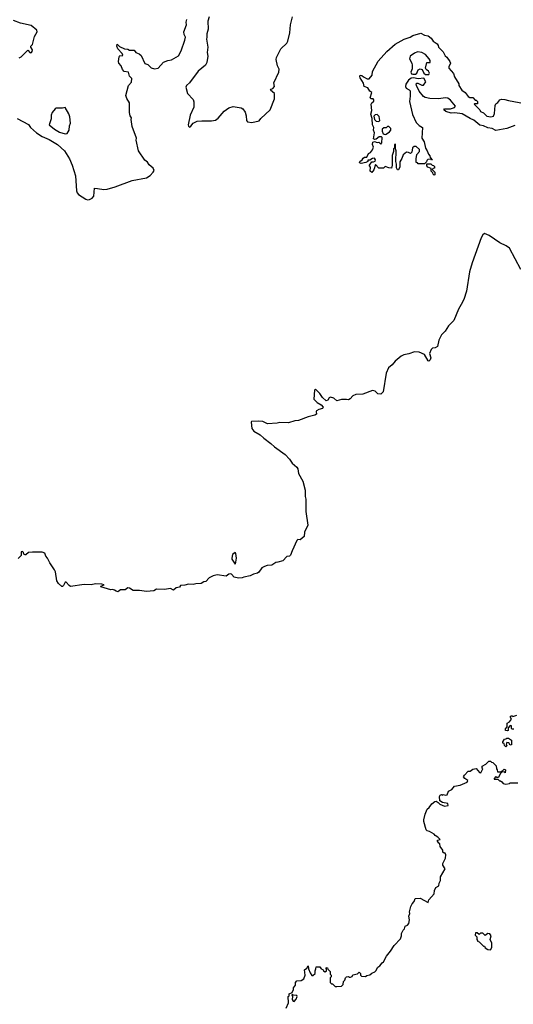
# Model space of a CAD drawing. Extents: x 1933546 to 2138868, y 524910 to 667279.
# Tile 385 of 466: x 2070205 to 2075729, y 566719 to 577742. Entities that reach past the tile are written whole.
import ezdxf

# ---------------------------------------------------------------- set-up
doc = ezdxf.new("R2010")
doc.units = 0

msp = doc.modelspace()

# ---------------------------------------------------------------- linework, layer by layer
at = {"layer": '0CON10XD'}
for points in [[(2070177, 576635), (2070305, 576569), (2070325, 576535), (2070395, 576475), (2070456, 576435), (2070535, 576401), (2070627, 576345), (2070705, 576276), (2070761, 576185), (2070792, 576115), (2070829, 575995), (2070841, 575825), (2070848, 575805), (2070864, 575785), (2070945, 575732), (2070965, 575726), (2070985, 575729), (2071016, 575744), (2071036, 575765), (2071044, 575855), (2071075, 575852), (2071145, 575842), (2071185, 575846), (2071275, 575873), (2071465, 575943), (2071625, 575972), (2071665, 575998), (2071700, 576035), (2071710, 576055), (2071699, 576079), (2071655, 576118), (2071636, 576146), (2071605, 576168), (2071534, 576275), (2071510, 576395), (2071512, 576415), (2071463, 576545), (2071452, 576625), (2071458, 576645), (2071442, 576665), (2071434, 576704), (2071433, 576813), (2071405, 576860), (2071393, 576895), (2071422, 577005), (2071456, 577044), (2071462, 577085), (2071435, 577112), (2071421, 577155), (2071375, 577164), (2071356, 577186), (2071340, 577225), (2071316, 577255), (2071311, 577275), (2071318, 577325), (2071325, 577340), (2071352, 577338), (2071360, 577345), (2071352, 577365), (2071303, 577415), (2071292, 577445), (2071295, 577470), (2071323, 577443), (2071378, 577418), (2071415, 577412), (2071435, 577400), (2071485, 577400), (2071504, 577374), (2071542, 577362), (2071565, 577343), (2071605, 577253), (2071641, 577241), (2071675, 577204), (2071715, 577193), (2071755, 577198), (2071815, 577268), (2071864, 577286), (2071905, 577293), (2071983, 577337), (2072014, 577395), (2072055, 577515), (2072061, 577545), (2072045, 577575), (2072041, 577605), (2072073, 577685), (2072068, 577715), (2072074, 577745)], [(2072324, 577774), (2072312, 577725), (2072313, 577635), (2072299, 577585), (2072300, 577545), (2072294, 577525), (2072310, 577435), (2072304, 577375), (2072312, 577335), (2072300, 577265), (2072285, 577233), (2072203, 577165), (2072107, 577035), (2072073, 577005), (2072064, 576986), (2072084, 576915), (2072145, 576849), (2072153, 576823), (2072154, 576765), (2072114, 576675), (2072092, 576565), (2072095, 576551), (2072105, 576541), (2072119, 576551), (2072145, 576585), (2072190, 576605), (2072245, 576612), (2072351, 576609), (2072395, 576618), (2072425, 576639), (2072495, 576720), (2072545, 576756), (2072595, 576770), (2072685, 576755), (2072702, 576745), (2072727, 576707), (2072740, 576665), (2072743, 576613), (2072755, 576599), (2072803, 576593), (2072885, 576609), (2072903, 576635), (2073008, 576735), (2073057, 576855), (2073058, 576915), (2073012, 576955), (2073020, 576965), (2073038, 576972), (2073057, 576993), (2073048, 577035), (2073106, 577154), (2073108, 577188), (2073090, 577225), (2073076, 577295), (2073079, 577321), (2073126, 577415), (2073195, 577479), (2073207, 577503), (2073227, 577595), (2073237, 577685), (2073259, 577775)], [(2070200, 577315), (2070220, 577325), (2070295, 577400), (2070322, 577372), (2070337, 577375), (2070346, 577385), (2070349, 577405), (2070330, 577435), (2070330, 577445), (2070348, 577465), (2070372, 577555), (2070402, 577605), (2070396, 577626), (2070335, 577677), (2070215, 577703), (2070135, 577733)], [(2075745, 576557), (2075656, 576524), (2075535, 576503), (2075494, 576524), (2075443, 576533), (2075396, 576556), (2075355, 576563), (2075289, 576619), (2075246, 576635), (2075158, 576688), (2075075, 576700), (2075035, 576696), (2074972, 576715), (2074950, 576735), (2074960, 576745), (2075025, 576743), (2075071, 576759), (2075083, 576775), (2075025, 576842), (2074995, 576863), (2074965, 576869), (2074895, 576856), (2074795, 576860), (2074743, 576873), (2074724, 576884), (2074675, 576943), (2074647, 577005), (2074643, 577025), (2074648, 577032), (2074662, 577032), (2074705, 577008), (2074725, 577010), (2074750, 577045), (2074728, 577088), (2074665, 577080), (2074611, 577091), (2074585, 577088), (2074556, 577064), (2074528, 577022), (2074521, 576995), (2074531, 576975), (2074565, 576958), (2074574, 576945), (2074574, 576885), (2074566, 576825), (2074601, 576681), (2074640, 576590), (2074677, 576557), (2074713, 576535), (2074707, 576417), (2074733, 576375), (2074746, 576306), (2074766, 576275), (2074778, 576238), (2074795, 576220), (2074798, 576198), (2074820, 576175), (2074815, 576170), (2074810, 576180), (2074772, 576178), (2074760, 576165), (2074758, 576152), (2074735, 576130), (2074665, 576130), (2074655, 576140), (2074642, 576142), (2074640, 576185), (2074650, 576235), (2074680, 576265), (2074678, 576288), (2074642, 576322), (2074618, 576322), (2074602, 576308), (2074592, 576258), (2074577, 576243), (2074557, 576257), (2074535, 576258), (2074495, 576230), (2074482, 576188), (2074458, 576152), (2074460, 576095), (2074445, 576060), (2074432, 576062), (2074420, 576085), (2074422, 576125), (2074413, 576155), (2074417, 576275), (2074410, 576295), (2074410, 576345), (2074405, 576350), (2074400, 576345), (2074400, 576305), (2074390, 576295), (2074388, 576265), (2074373, 576223), (2074372, 576115), (2074365, 576082), (2074335, 576083), (2074295, 576098), (2074275, 576082), (2074225, 576080), (2074185, 576120), (2074167, 576063), (2074145, 576032), (2074128, 576048), (2074132, 576092), (2074120, 576105), (2074120, 576115), (2074145, 576152), (2074165, 576150), (2074183, 576157), (2074187, 576175), (2074175, 576192), (2074155, 576190), (2074125, 576170), (2074102, 576168), (2074100, 576155), (2074077, 576143), (2074025, 576134), (2074015, 576138), (2074008, 576145), (2074012, 576155), (2074037, 576173), (2074047, 576193), (2074065, 576202), (2074088, 576202), (2074107, 576243), (2074130, 576255), (2074154, 576286), (2074163, 576315), (2074154, 576345), (2074158, 576372), (2074175, 576378), (2074205, 576368), (2074225, 576370), (2074245, 576350), (2074258, 576365), (2074260, 576425), (2074255, 576430), (2074228, 576432), (2074196, 576404), (2074175, 576400), (2074165, 576410), (2074174, 576475), (2074164, 576505), (2074168, 576535), (2074154, 576565), (2074150, 576635), (2074136, 576684), (2074144, 576726), (2074138, 576795), (2074145, 576813), (2074168, 576832), (2074167, 576847), (2074160, 576855), (2074140, 576855), (2074127, 576867), (2074146, 576926), (2074124, 576944), (2074100, 576980), (2074059, 576995), (2074052, 577032), (2074015, 577090), (2074010, 577105), (2074015, 577120), (2074035, 577118), (2074051, 577101), (2074095, 577082), (2074115, 577082), (2074148, 577122), (2074155, 577163), (2074215, 577280), (2074315, 577388), (2074405, 577467), (2074509, 577525), (2074575, 577547), (2074605, 577567), (2074695, 577592), (2074735, 577571), (2074775, 577562), (2074808, 577535), (2074832, 577502), (2074875, 577473), (2074888, 577455), (2074891, 577435), (2074945, 577383), (2074967, 577337), (2074985, 577324), (2075018, 577275), (2075026, 577255), (2075008, 577215), (2075008, 577198), (2075059, 577139), (2075072, 577102), (2075118, 577025), (2075120, 577005), (2075154, 576954), (2075189, 576929), (2075225, 576882), (2075243, 576873), (2075275, 576870), (2075302, 576842), (2075315, 576840), (2075330, 576825), (2075328, 576802), (2075295, 576800), (2075290, 576795), (2075353, 576733), (2075363, 576715), (2075395, 576698), (2075433, 576663), (2075476, 576654), (2075507, 576663), (2075519, 576691), (2075525, 576782), (2075535, 576800), (2075556, 576814), (2075578, 576845), (2075595, 576853), (2075635, 576850), (2075675, 576838), (2075855, 576804)], [(2074785, 577128), (2074792, 577145), (2074778, 577168), (2074754, 577184), (2074748, 577198), (2074762, 577265), (2074798, 577262), (2074798, 577285), (2074788, 577305), (2074745, 577354), (2074705, 577374), (2074655, 577381), (2074622, 577368), (2074575, 577335), (2074567, 577305), (2074594, 577255), (2074598, 577235), (2074596, 577194), (2074584, 577155), (2074588, 577138), (2074605, 577131), (2074635, 577133), (2074650, 577145), (2074665, 577182), (2074685, 577193), (2074708, 577185), (2074728, 577145), (2074745, 577128), (2074785, 577128)], [(2070714, 576466), (2070735, 576470), (2070758, 576505), (2070762, 576555), (2070772, 576585), (2070768, 576655), (2070757, 576687), (2070715, 576760), (2070685, 576752), (2070615, 576752), (2070604, 576746), (2070568, 576702), (2070558, 576672), (2070557, 576633), (2070534, 576565), (2070594, 576515), (2070651, 576485), (2070714, 576466)], [(2074225, 576602), (2074237, 576615), (2074228, 576658), (2074205, 576681), (2074182, 576678), (2074167, 576663), (2074177, 576625), (2074196, 576606), (2074225, 576602)], [(2074295, 576457), (2074305, 576462), (2074345, 576488), (2074358, 576505), (2074358, 576525), (2074335, 576547), (2074320, 576545), (2074305, 576533), (2074280, 576530), (2074262, 576515), (2074262, 576495), (2074274, 576464), (2074295, 576457)], [(2074845, 576000), (2074832, 576012), (2074828, 576028), (2074810, 576045), (2074808, 576078), (2074772, 576092), (2074760, 576105), (2074762, 576128), (2074805, 576130), (2074822, 576112), (2074835, 576110), (2074848, 576098), (2074848, 576082), (2074832, 576078), (2074820, 576065), (2074850, 576035), (2074850, 576005), (2074845, 576000)], [(2075812, 574945), (2075685, 575185), (2075650, 575210), (2075579, 575245), (2075457, 575327), (2075405, 575347), (2075388, 575335), (2075368, 575302), (2075268, 575022), (2075239, 574921), (2075205, 574704), (2075175, 574611), (2075147, 574553)], [(2075147, 574553), (2075115, 574501), (2075062, 574375), (2075003, 574315), (2074966, 574254), (2074926, 574215), (2074895, 574155), (2074879, 574085), (2074855, 574069), (2074823, 574065), (2074809, 574051), (2074792, 574005), (2074806, 573955), (2074799, 573935), (2074785, 573921), (2074775, 573923), (2074736, 573995), (2074675, 574021), (2074625, 574023), (2074559, 574001), (2074505, 573991), (2074475, 573976), (2074405, 573918), (2074372, 573878), (2074331, 573845), (2074306, 573785), (2074271, 573575), (2074245, 573550), (2074212, 573552), (2074182, 573582), (2074155, 573591), (2074045, 573551), (2073965, 573546), (2073935, 573531), (2073905, 573497), (2073885, 573486), (2073861, 573491), (2073805, 573489), (2073755, 573476), (2073722, 573505), (2073685, 573518), (2073670, 573510), (2073655, 573481), (2073635, 573476), (2073592, 573512), (2073565, 573556), (2073515, 573607), (2073504, 573595), (2073497, 573495), (2073535, 573455), (2073579, 573429), (2073601, 573405), (2073595, 573391), (2073551, 573379), (2073528, 573365), (2073523, 573355), (2073528, 573325), (2073508, 573315), (2073432, 573298), (2073325, 573254), (2073285, 573252), (2073215, 573230), (2073115, 573231), (2073085, 573224), (2072977, 573217), (2072925, 573244), (2072882, 573248), (2072800, 573245), (2072794, 573235), (2072802, 573165), (2072826, 573136), (2072896, 573096), (2072936, 573056), (2073015, 572999), (2073055, 572960), (2073177, 572875), (2073225, 572823), (2073255, 572777), (2073305, 572733), (2073316, 572715), (2073325, 572660), (2073372, 572575), (2073400, 572475), (2073400, 572405), (2073409, 572375), (2073406, 572235), (2073430, 572085), (2073392, 572005), (2073390, 571955), (2073345, 571920), (2073318, 571922), (2073307, 571913), (2073254, 571796), (2073235, 571748), (2073225, 571738), (2073195, 571732), (2073150, 571685), (2073095, 571668), (2073073, 571667), (2073026, 571634), (2072975, 571630), (2072945, 571620), (2072916, 571604), (2072882, 571558), (2072865, 571547), (2072820, 571535), (2072785, 571517), (2072715, 571503), (2072695, 571494), (2072655, 571490), (2072605, 571502), (2072574, 571534), (2072560, 571540), (2072545, 571536), (2072515, 571514), (2072415, 571526), (2072372, 571515), (2072326, 571494), (2072288, 571452), (2072265, 571448), (2072235, 571430), (2072175, 571426), (2072145, 571418), (2072095, 571423), (2072055, 571410), (2072005, 571408), (2071995, 571390), (2071955, 571381), (2071925, 571356), (2071894, 571374), (2071825, 571362), (2071735, 571367), (2071705, 571350), (2071625, 571340), (2071545, 571352), (2071475, 571352), (2071435, 571377), (2071415, 571380), (2071385, 571360), (2071335, 571358), (2071305, 571338), (2071283, 571343), (2071266, 571356), (2071245, 571362), (2071225, 571360), (2071115, 571392), (2071110, 571395), (2071115, 571400), (2071150, 571415), (2071125, 571422), (2071055, 571425), (2071004, 571416), (2070925, 571418), (2070775, 571398), (2070758, 571408), (2070725, 571444), (2070716, 571444), (2070694, 571406), (2070685, 571396), (2070675, 571398), (2070641, 571431), (2070621, 571461), (2070605, 571560), (2070595, 571584), (2070542, 571662), (2070518, 571715), (2070498, 571735), (2070485, 571768), (2070455, 571780), (2070349, 571781), (2070304, 571776), (2070275, 571750), (2070265, 571750), (2070250, 571760), (2070247, 571777), (2070235, 571790), (2070223, 571785), (2070220, 571745), (2070189, 571711)], [(2072615, 571648), (2072625, 571668), (2072632, 571715), (2072625, 571765), (2072615, 571777), (2072588, 571755), (2072578, 571715), (2072581, 571701), (2072615, 571648)], [(2075735, 569800), (2075715, 569800), (2075708, 569808), (2075710, 569835), (2075695, 569840), (2075670, 569815), (2075670, 569785), (2075665, 569780), (2075640, 569785), (2075640, 569805), (2075660, 569825), (2075660, 569865), (2075685, 569880), (2075707, 569913), (2075692, 569938), (2075705, 569950), (2075715, 569950), (2075725, 569940), (2075770, 569955)], [(2075645, 569602), (2075630, 569615), (2075628, 569638), (2075613, 569643), (2075612, 569658), (2075632, 569688), (2075645, 569690), (2075655, 569700), (2075675, 569700), (2075710, 569675), (2075710, 569625), (2075695, 569620), (2075678, 569648), (2075655, 569650), (2075650, 569625), (2075660, 569615), (2075645, 569602)], [(2073290, 566935), (2073290, 566965), (2073305, 566980), (2073355, 566987), (2073383, 567005), (2073400, 567045), (2073392, 567105), (2073418, 567125), (2073435, 567150), (2073438, 567118), (2073455, 567070), (2073475, 567040), (2073485, 567040), (2073510, 567065), (2073510, 567095), (2073520, 567115), (2073522, 567138), (2073565, 567140), (2073580, 567115), (2073598, 567108), (2073605, 567092), (2073625, 567082), (2073640, 567095), (2073640, 567115), (2073630, 567125), (2073635, 567130), (2073648, 567128), (2073652, 567112), (2073680, 567085), (2073680, 567055), (2073690, 567045), (2073690, 567025), (2073680, 567015), (2073680, 566965), (2073695, 566950), (2073705, 566950), (2073735, 566920), (2073755, 566918), (2073805, 566922), (2073825, 566940), (2073830, 566975), (2073842, 566988), (2073850, 567015), (2073863, 567027), (2073885, 567030), (2073893, 567023), (2073907, 567023), (2073925, 567030), (2073935, 567050), (2073985, 567060), (2074005, 567078), (2074020, 567065), (2074020, 567045), (2074030, 567035), (2074075, 567032), (2074088, 567042), (2074122, 567048), (2074144, 567066), (2074178, 567082), (2074192, 567095), (2074212, 567135), (2074235, 567148), (2074262, 567185), (2074276, 567194), (2074311, 567259), (2074356, 567314), (2074394, 567376), (2074465, 567452), (2074478, 567485), (2074478, 567512), (2074495, 567550), (2074510, 567565), (2074520, 567595), (2074546, 567604), (2074558, 567625), (2074567, 567665), (2074559, 567705), (2074570, 567735), (2074567, 567755), (2074581, 567815), (2074597, 567845), (2074619, 567871), (2074630, 567905), (2074685, 567906), (2074775, 567860), (2074782, 567888), (2074843, 567955), (2074847, 567995), (2074862, 568025), (2074897, 568045), (2074898, 568075), (2074913, 568105), (2074914, 568145), (2074967, 568235), (2074942, 568275), (2074942, 568295), (2074969, 568355), (2074973, 568393), (2074965, 568410), (2074955, 568410), (2074942, 568422), (2074940, 568445), (2074912, 568485), (2074907, 568517), (2074894, 568524), (2074880, 568545), (2074882, 568558), (2074910, 568565), (2074885, 568592), (2074855, 568608), (2074842, 568625), (2074790, 568655), (2074765, 568662), (2074755, 568672), (2074727, 568765), (2074726, 568785), (2074743, 568847), (2074766, 568904), (2074789, 568921), (2074818, 568965), (2074852, 568988), (2074865, 568992), (2074889, 568979), (2074905, 568958), (2074958, 568938), (2075000, 568945), (2074997, 568967), (2074935, 568978), (2074907, 568997), (2074904, 569045), (2074911, 569059), (2074925, 569068), (2074935, 569062), (2074945, 569068), (2074975, 569060), (2074987, 569063), (2075004, 569106), (2075042, 569125), (2075069, 569161), (2075135, 569173), (2075213, 569207), (2075220, 569225), (2075185, 569248), (2075172, 569265), (2075184, 569286), (2075222, 569328), (2075245, 569330), (2075275, 569352), (2075315, 569360), (2075350, 569315), (2075365, 569312), (2075388, 569355), (2075380, 569365), (2075380, 569385), (2075423, 569407), (2075455, 569440), (2075475, 569440), (2075485, 569430), (2075498, 569428), (2075538, 569388), (2075540, 569355), (2075550, 569345), (2075552, 569322), (2075585, 569320), (2075595, 569330), (2075608, 569332), (2075625, 569350), (2075640, 569345), (2075638, 569312), (2075625, 569320), (2075602, 569318), (2075582, 569298), (2075565, 569260), (2075545, 569260), (2075535, 569270), (2075513, 569247), (2075515, 569240), (2075555, 569240), (2075575, 569220), (2075585, 569220), (2075599, 569209), (2075615, 569190), (2075645, 569182), (2075685, 569190), (2075695, 569200), (2075778, 569198)], [(2075475, 567330), (2075490, 567355), (2075490, 567375), (2075488, 567405), (2075470, 567445), (2075480, 567485), (2075468, 567508), (2075445, 567510), (2075415, 567490), (2075387, 567517), (2075363, 567517), (2075345, 567500), (2075325, 567520), (2075305, 567518), (2075303, 567493), (2075320, 567475), (2075320, 567445), (2075330, 567435), (2075330, 567425), (2075345, 567420), (2075395, 567370), (2075405, 567370), (2075415, 567350), (2075444, 567334), (2075475, 567330)], [(2073186, 566674), (2073212, 566735), (2073210, 566805), (2073220, 566815), (2073220, 566835), (2073255, 566850), (2073270, 566885), (2073270, 566905), (2073290, 566935)], [(2073275, 566750), (2073300, 566775), (2073310, 566805), (2073305, 566817), (2073265, 566820), (2073255, 566830), (2073250, 566825), (2073258, 566808), (2073253, 566773), (2073264, 566754), (2073275, 566750)]]:
    msp.add_lwpolyline(points, dxfattribs=at)

doc.saveas('drawing.dxf')
